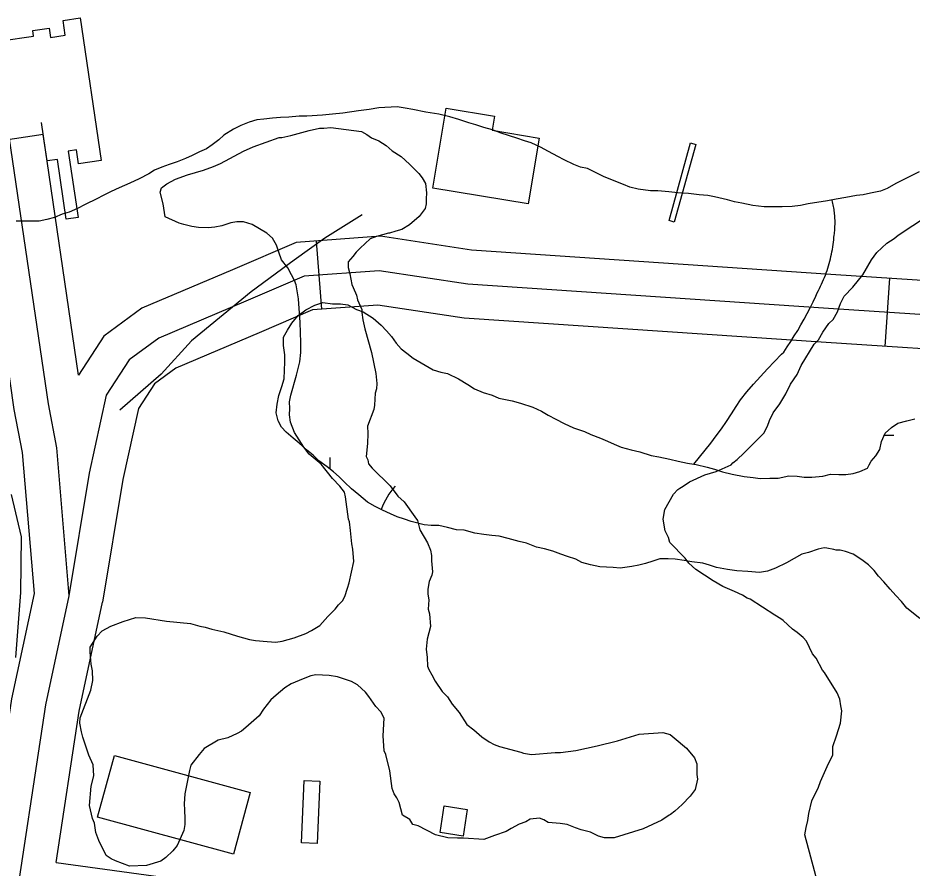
# Model space of a CAD drawing. Extents: x 3161514 to 3199414, y 831166 to 856601.
# Drawn here: x 3188636.6 to 3189028.5, y 849790.9 to 850163.6 of the extents above; entities that cross this region are included whole.
import ezdxf

# ---------------------------------------------------------------- set-up
doc = ezdxf.new("R2010")
doc.units = 0
for name, color, linetype in [('V-BLDG-OTLN', 7, 'Continuous'), ('V-CHAN-DOCK', 7, 'Continuous'), ('V-ROAD-CNTR', 7, 'Continuous'), ('V-SITE-VEGE', 7, 'Continuous'), ('V-TOPO-SHOR', 7, 'Continuous'), ('V-WETL-SWMP', 7, 'Continuous')]:
    doc.layers.add(name, color=color, linetype=linetype)

msp = doc.modelspace()

# ---------------------------------------------------------------- linework, layer by layer
at = {"layer": 'V-BLDG-OTLN'}
for points in [[(3188818.49, 850089.03), (3188824.34, 850124.04), (3188845.51, 850120.5), (3188844.48, 850114.35), (3188865.08, 850110.9), (3188860.25, 850082.05)], [(3188738.4, 849824.08), (3188731.01, 849796.93), (3188671.53, 849813.12), (3188678.92, 849840.27)], [(3188760.95, 849801.96), (3188762.06, 849829.32), (3188768.9, 849829.04), (3188767.79, 849801.69)], [(3188821.59, 849806.44), (3188823.43, 849818.11), (3188833.51, 849816.52), (3188831.67, 849804.85)]]:
    msp.add_lwpolyline(points, close=True, dxfattribs=at)
at = {"layer": 'V-CHAN-DOCK'}
for points in [[(3188657.78, 850075.33), (3188653.91, 850101.61), (3188649.43, 850100.95), (3188647.73, 850112.47), (3188627.25, 850109.45), (3188621.84, 850146.17), (3188630.15, 850147.4), (3188629.25, 850153.5), (3188643.43, 850155.58), (3188643.06, 850158.03), (3188650.24, 850159.08), (3188650.84, 850155.02), (3188657.37, 850155.99), (3188656.41, 850162.54), (3188663.84, 850163.64), (3188673.04, 850101.17), (3188663.11, 850099.71), (3188662.22, 850105.74), (3188658.66, 850105.21), (3188662.96, 850076.09), (3188657.78, 850075.33)], [(3188921.96, 850074.73), (3188931.39, 850108.8), (3188933.71, 850108.16), (3188924.27, 850074.09), (3188921.96, 850074.73)]]:
    msp.add_lwpolyline(points, dxfattribs=at)
at = {"layer": 'V-ROAD-CNTR'}
for p, q in [((3188769.73, 850035.86), (3188767.5, 850065.77)), ((3189016.7, 850019.55), (3189018.66, 850049.49))]:
    msp.add_line(p, q, dxfattribs=at)
for points in [[(3188632.1, 850115.61), (3188649.82, 849994.46), (3188653.56, 849975.11), (3188658.95, 849910.28), (3188648.69, 849862.41), (3188633.94, 849765.06), (3188643.04, 849739.57), (3188669.24, 849705.1), (3188693.47, 849676.44), (3188743.71, 849635), (3188808.09, 849585.76), (3188852.77, 849535.47), (3188859.45, 849513.33)], [(3188663.14, 850007.03), (3188646.94, 850117.78)], [(3188787.52, 850077.23), (3188771.11, 850067.12), (3188757.67, 850057.37), (3188738.84, 850043.5), (3188712.74, 850022.1), (3188699.31, 850007.39), (3188681.19, 849991.61)], [(3189068.56, 850046.21), (3188992.8, 850051.19), (3188835.36, 850061.81), (3188795.5, 850067.86), (3188758.52, 850065.1), (3188730.59, 850053.17), (3188690.86, 850036.36), (3188674.28, 850024.11), (3188663.14, 850007.03)], [(3189067.57, 850031.24), (3188991.8, 850036.22), (3188833.73, 850046.88), (3188794.92, 850052.77), (3188762.12, 850050.33), (3188736.46, 850039.36), (3188698.35, 850023.24), (3188685.37, 850013.65), (3188675.29, 849998.21), (3188667.87, 849963.99), (3188658.95, 849910.28)], [(3188623.63, 849797.16), (3188633.92, 849865.11), (3188643.82, 849911.25), (3188638.67, 849973.06), (3188635.02, 849991.95), (3188628.06, 850039.59)], [(3189066.59, 850016.27), (3188990.8, 850021.25), (3188832.1, 850031.96), (3188794.34, 850037.69), (3188765.72, 850035.56), (3188742.33, 850025.56), (3188705.83, 850010.12), (3188696.46, 850003.19), (3188689.37, 849992.33), (3188682.61, 849961.17), (3188673.69, 849907.48)], [(3188653.39, 849793.33), (3188775.95, 849776.5), (3189278.97, 849740.99), (3189310.98, 849740.82), (3189330.35, 849740.77), (3189350.57, 849744.81), (3189369.46, 849751.49), (3189385.63, 849764.65), (3189399.05, 849778.08), (3189407.12, 849790.46), (3189414.22, 849817.42), (3189434.33, 850015.42)], [(3188633.64, 849954.7), (3188638.07, 849936.11), (3188637.73, 849911.71), (3188635.48, 849883.14)], [(3188653.39, 849793.33), (3188663.45, 849859.71), (3188673.69, 849907.48)]]:
    msp.add_lwpolyline(points, dxfattribs=at)
at = {"layer": 'V-SITE-VEGE'}
for points in [[(3188701.07, 850076.37), (3188700.19, 850082.09), (3188698.9, 850087.18), (3188699.52, 850089.09), (3188701.84, 850090.8), (3188705.65, 850092.94), (3188710.94, 850094.88), (3188717.92, 850096.82), (3188722.36, 850098.54), (3188725.33, 850099.83), (3188735.47, 850105.19), (3188739.7, 850107.12), (3188751.13, 850111.22), (3188752.19, 850111.22), (3188756.21, 850112.09), (3188764.25, 850114.26), (3188768.7, 850115.34), (3188770.61, 850115.35), (3188773.79, 850115.58), (3188787.16, 850113.75), (3188789.5, 850112.49), (3188791.62, 850111.02), (3188794.81, 850109.77), (3188798, 850107.66), (3188800.56, 850105.34), (3188804.6, 850102.82), (3188808.23, 850099.46), (3188812.28, 850095.45), (3188813.77, 850093.55), (3188815.27, 850091.01), (3188815.72, 850086.98), (3188815.52, 850084.23), (3188815.53, 850082.11), (3188815.12, 850079.99), (3188812.39, 850076.58), (3188808.16, 850072.95), (3188804.79, 850070.81), (3188802.24, 850070.16), (3188799.49, 850069.3), (3188799.07, 850069.29), (3188793.78, 850067.78), (3188791.03, 850066.71), (3188786.6, 850062.65), (3188784.91, 850060.95), (3188783.44, 850059.03), (3188781.33, 850056.69), (3188781.34, 850054.14), (3188782, 850051.39), (3188782.87, 850046.73), (3188784.59, 850043.13), (3188785.02, 850042.08), (3188785.45, 850039.96), (3188787.39, 850035.73), (3188787.39, 850034.46), (3188787.83, 850031.28), (3188788.7, 850027.26), (3188791.52, 850016.88), (3188793.48, 850007.78), (3188793.93, 850003.33), (3188793.73, 850000.99), (3188793.1, 849999.08), (3188792.92, 849993.78), (3188792.51, 849991.87), (3188789.79, 849984.65), (3188790.02, 849981.47), (3188789.84, 849977.01), (3188789.23, 849971.28), (3188789.88, 849969.81), (3188790.31, 849968.11), (3188791.81, 849966.21), (3188799.69, 849958.41), (3188803.11, 849953.98), (3188805.88, 849951.45), (3188810.58, 849944.9), (3188811.65, 849943.21), (3188812.73, 849939.19), (3188816.16, 849933.48), (3188817.45, 849930.31), (3188817.89, 849927.98), (3188817.9, 849925.65), (3188818.35, 849920.78), (3188817.94, 849919.29), (3188816.9, 849916.53), (3188816.27, 849913.13), (3188816.29, 849911.01), (3188816.73, 849908.47), (3188816.33, 849904.44), (3188816.97, 849902.32), (3188817.43, 849896.81), (3188815.98, 849891.29), (3188815.58, 849886.84), (3188816.02, 849883.23), (3188816.04, 849879.42), (3188816.69, 849877.94), (3188817.97, 849875.61), (3188819.47, 849872.86), (3188822.46, 849868.22), (3188824.81, 849865.9), (3188826.95, 849862.73), (3188829.94, 849859.14), (3188833.36, 849853.86)], [(3188701.39, 849795.45), (3188699.28, 849793.95), (3188692.93, 849792.01), (3188685.51, 849791.75), (3188679.35, 849794.05), (3188677.43, 849794.89), (3188675.3, 849796.36), (3188672.09, 849802.91), (3188670.79, 849806.51), (3188670.14, 849810.54), (3188669.27, 849812.65), (3188667.97, 849818.37), (3188668.77, 849826.85), (3188669.81, 849831.31), (3188669.57, 849836.19), (3188667.64, 849840.42), (3188665.05, 849848.25), (3188664.4, 849850.57), (3188663.74, 849854.39), (3188663.94, 849856.72), (3188668.53, 849868.83), (3188669.36, 849873.08), (3188669.33, 849877.32), (3188668.68, 849880.28), (3188668.23, 849885.58), (3188668.21, 849887.7), (3188671.37, 849892.59), (3188673.48, 849894.94), (3188677.28, 849896.87), (3188682.78, 849899.02), (3188688.29, 849900.75), (3188692.52, 849900.56), (3188701.65, 849899.13), (3188712.26, 849898.13), (3188716.29, 849896.88), (3188718.63, 849896.46), (3188721.6, 849895.63), (3188726.91, 849894.39), (3188732.85, 849892.52), (3188738.16, 849891.06), (3188740.71, 849890.65), (3188745.8, 849890.26), (3188749.62, 849889.86), (3188752.38, 849890.3), (3188757.67, 849891.81), (3188762.74, 849893.75), (3188765.28, 849895.03), (3188768.87, 849897.17), (3188772.45, 849901.22), (3188775.62, 849904.42), (3188777.09, 849906.34), (3188778.78, 849908.04), (3188779.83, 849909.96), (3188781.08, 849913.57), (3188781.7, 849915.9), (3188783.77, 849925.24), (3188783.31, 849930.76), (3188782.88, 849933.09), (3188782.42, 849938.81), (3188781.97, 849942.62), (3188781.54, 849943.89), (3188780.21, 849953.64), (3188779.78, 849955.75), (3188777.65, 849958.29), (3188774.44, 849961.66), (3188769.53, 849967.99), (3188764.21, 849972.42), (3188761.86, 849975.37), (3188757.79, 849981.92), (3188756.07, 849986.36), (3188755.63, 849989.54), (3188755.83, 849992.3), (3188755.6, 849995.27), (3188756.22, 849998.24), (3188758.71, 850006.94), (3188760.16, 850012.89), (3188760.56, 850016.92), (3188760.54, 850021.37), (3188760.28, 850030.06), (3188759.58, 850040.45), (3188758.49, 850046.59), (3188757.84, 850048.49), (3188756.56, 850051.03), (3188754.84, 850053.99), (3188752.06, 850057.58), (3188750.99, 850060.96), (3188749.91, 850063.93), (3188748.2, 850067.1), (3188745.64, 850069.2), (3188739.26, 850072.98), (3188735.43, 850074.24), (3188732.47, 850074.22), (3188729.93, 850073.78), (3188725.9, 850072.48), (3188722.94, 850071.83), (3188719.97, 850071.6), (3188715.73, 850071.79), (3188712.76, 850072.2), (3188709.36, 850073.03), (3188707.24, 850073.65), (3188701.07, 850076.37)], [(3188981.42, 849805.51), (3188982.03, 849808.69), (3188982.86, 849811.66), (3188983.27, 849814.84), (3188984.51, 849820.37), (3188987.44, 849826.32), (3188988.28, 849828.87), (3188991.84, 849836.74), (3188993.73, 849840.35), (3188993.7, 849844.17), (3188995.37, 849848.84), (3188997.04, 849854.36), (3188997.64, 849859.87), (3188997.21, 849861.99), (3188996.77, 849864.96), (3188995.69, 849867.71), (3188990.13, 849876.58), (3188989.27, 849877.64), (3188986.49, 849882.92), (3188984.78, 849884.82), (3188982.21, 849890.32), (3188980.71, 849892.01), (3188978.16, 849894.11), (3188976.03, 849895.58), (3188971.98, 849899.38), (3188970.91, 849900.22), (3188968.36, 849901.69), (3188957.51, 849908.84), (3188956.23, 849909.26), (3188954.1, 849910.52), (3188950.7, 849912.19), (3188945.6, 849914.29), (3188941.35, 849916.8), (3188933.69, 849921.85), (3188930.7, 849924.59), (3188928.99, 849926.7), (3188922.38, 849933.66), (3188921.73, 849935.78), (3188920.23, 849938.74), (3188919.36, 849943.82), (3188920.18, 849948.07), (3188923.96, 849954.87), (3188925.86, 849956.79), (3188926.7, 849957.43), (3188928.18, 849958.29), (3188930.93, 849960.21), (3188937.69, 849963.22), (3188942.56, 849964.73), (3188949.12, 849967.73), (3188949.96, 849968.59), (3188951.86, 849970.08), (3188954.81, 849972.85), (3188962.4, 849980.32), (3188963.46, 849981.6), (3188965.14, 849984.58), (3188965.97, 849987.12), (3188967.65, 849990.52), (3188970.59, 849994.36), (3188973.11, 849998.83), (3188975.21, 850003.08), (3188978.15, 850007.33), (3188979.83, 850011.16), (3188985.5, 850020.52), (3188987.4, 850022.44), (3188989.29, 850025.84), (3188992.02, 850029.68), (3188993.92, 850031.38), (3188995.81, 850034.79), (3188997.06, 850038.4), (3188998.74, 850041.59), (3189002.53, 850045.64), (3189006.95, 850050.96), (3189010.73, 850057.56), (3189013.05, 850060.75), (3189017.48, 850064.8), (3189020.64, 850066.94), (3189022.33, 850068.43), (3189035.22, 850076.78)], [(3188833.36, 849853.86), (3188836.34, 849851.55), (3188839.96, 849848.39), (3188843.16, 849846.28), (3188845.28, 849845.03), (3188847.62, 849844.19), (3188856.96, 849841.7), (3188858.24, 849841.28), (3188861.63, 849840.66), (3188872.02, 849841.57), (3188874.35, 849841.58), (3188881.13, 849842.47), (3188890.45, 849844.43), (3188899.34, 849846.6), (3188908.86, 849849.62), (3188919.25, 849850.32), (3188922.44, 849849.49), (3188924.14, 849848.01), (3188929.68, 849843.38), (3188933.09, 849839.16), (3188934.17, 849836.62), (3188934.19, 849831.96), (3188934.42, 849829.84), (3188933.38, 849825.38), (3188931.28, 849822.4), (3188927.7, 849818.77), (3188924.53, 849815.79), (3188922.63, 849814.29), (3188922, 849814.08), (3188918.83, 849811.94), (3188910.58, 849808.08), (3188897.88, 849804.19), (3188893.64, 849804.16), (3188891.1, 849804.79), (3188887.48, 849806.67), (3188883.45, 849807.71), (3188880.9, 849808.54), (3188877.28, 849810.01), (3188874.31, 849810.42), (3188869.01, 849810.81), (3188867.1, 849812.07), (3188865.18, 849812.7), (3188861.16, 849812.25), (3188859.26, 849811.18), (3188856.29, 849810.1), (3188852.7, 849808.17), (3188850.59, 849806.89), (3188845.51, 849805.16), (3188840.85, 849803.44), (3188831.95, 849804.03), (3188829.19, 849804.01), (3188824.95, 849804.2), (3188819.64, 849805.44), (3188811.98, 849809.43), (3188809.65, 849810.05), (3188808.36, 849812.16), (3188805.17, 849814.05), (3188803.66, 849819.56), (3188802.59, 849821.67), (3188801.52, 849823.36), (3188800.65, 849825.69), (3188799.55, 849833.53), (3188797.81, 849840.73), (3188797.17, 849842.21), (3188796.71, 849848.78), (3188797.09, 849856.63), (3188795.59, 849859.37), (3188793.45, 849861.69), (3188790.46, 849866.13), (3188788.97, 849868.03), (3188785.35, 849871.19), (3188782.79, 849872.66), (3188776.63, 849874.74), (3188773.02, 849875.36), (3188767.09, 849875.54), (3188764.97, 849875.1), (3188761.58, 849873.81), (3188756.29, 849871.66), (3188753.55, 849869.95), (3188749.75, 849866.74), (3188747.43, 849864.61), (3188744.27, 849860.57), (3188742.38, 849857.59), (3188736.47, 849852.47), (3188734.57, 849850.97), (3188732.67, 849849.9), (3188728.65, 849847.97), (3188724.42, 849846.89), (3188718.29, 849843.25), (3188715.97, 849840.69), (3188712.4, 849836.01), (3188711.77, 849833.67), (3188709.71, 849823.48), (3188709.52, 849819.03), (3188709.54, 849816.48), (3188709.77, 849812.46), (3188709.79, 849809.91), (3188709.38, 849807.36), (3188706.45, 849800.78), (3188704.55, 849798.43), (3188701.39, 849795.45)], [(3189030.06, 849751.5), (3189025.61, 849750.63), (3189023.07, 849749.98), (3189019.68, 849749.75), (3189014.37, 849750.57), (3189010.33, 849752.67), (3189007.57, 849754.34), (3189005.65, 849755.82), (3188999.47, 849762.14), (3188995.84, 849766.15), (3188994.35, 849767.63), (3188992.85, 849770.16), (3188990.49, 849774.6), (3188989.2, 849777.35), (3188988.34, 849779.89), (3188981.42, 849805.51)]]:
    msp.add_lwpolyline(points, dxfattribs=at)
at = {"layer": 'V-TOPO-SHOR'}
for points in [[(3189031.59, 850096.16), (3189025.99, 850093.4), (3189021.35, 850090.97), (3189017.51, 850088.86), (3189014.63, 850087.72), (3189010.3, 850086.73), (3189007.1, 850086.07), (3189004.05, 850085.74), (3188999.4, 850084.91), (3188995.23, 850084.08), (3188991.38, 850083.42), (3188982.88, 850082.09), (3188979.52, 850081.43), (3188975.99, 850080.93), (3188971.5, 850080.74), (3188968.45, 850080.72), (3188963.63, 850080.85), (3188958.66, 850081.31), (3188953.83, 850082.4), (3188950.62, 850083.03), (3188947.57, 850083.81), (3188941.94, 850085.23), (3188938.89, 850085.69), (3188935.2, 850085.99), (3188930.54, 850086.6), (3188925.88, 850086.9), (3188921.87, 850087.36), (3188917.05, 850087.81), (3188913.84, 850087.8), (3188908.38, 850088.57), (3188904.85, 850089.35), (3188901.95, 850090.62), (3188893.59, 850093.94), (3188886.18, 850097.59), (3188883.13, 850098.21), (3188880.23, 850099.32), (3188876.05, 850101.38), (3188873.15, 850102.81), (3188869.13, 850105.04), (3188865.59, 850106.94), (3188861.57, 850108.84), (3188858.67, 850109.79), (3188855.29, 850110.9), (3188848.38, 850113.1), (3188844.52, 850114.53), (3188840.82, 850115.63), (3188837.29, 850116.73), (3188834.23, 850117.68), (3188829.89, 850119.1), (3188825.87, 850120.2), (3188821.05, 850121.46), (3188815.43, 850122.23), (3188809.65, 850123.48), (3188806.27, 850124.1), (3188802.74, 850124.56), (3188794.71, 850124.2), (3188790.55, 850123.53), (3188785.9, 850122.86), (3188779, 850121.86), (3188774.51, 850121.35), (3188770.02, 850121.01), (3188763.28, 850120.49), (3188759.91, 850120.47), (3188755.26, 850120.12), (3188751.73, 850119.94), (3188748.2, 850119.6), (3188744.35, 850119.26), (3188741.3, 850118.92), (3188737.94, 850117.94), (3188734.26, 850116.47), (3188731.06, 850114.85), (3188726.9, 850112.26), (3188724.66, 850110.16), (3188721.79, 850107.9), (3188719.23, 850106.28), (3188716.19, 850104.97), (3188712.99, 850103.35), (3188710.1, 850102.05), (3188706.42, 850100.59), (3188702.9, 850099.28), (3188699.69, 850098.14), (3188696.49, 850096.84), (3188693.93, 850095.22), (3188689.77, 850093.11), (3188685.61, 850091.16), (3188680.97, 850089.05), (3188677.45, 850087.58)], [(3188677.45, 850087.58), (3188673.92, 850085.8), (3188671.2, 850084.34), (3188666.08, 850081.74), (3188662.72, 850080.12), (3188659.04, 850078.49), (3188656, 850077.51), (3188652.64, 850076.05), (3188649.27, 850075.23), (3188645.9, 850074.57), (3188642.85, 850074.55), (3188638.84, 850074.53), (3188635.79, 850074.51)], [(3188932.87, 849968.02), (3188935.38, 849971.03), (3188937.84, 849974.09), (3188940.24, 849977.19), (3188942.59, 849980.33), (3188944.89, 849983.51), (3188947.12, 849986.73), (3188949.31, 849989.99), (3188951.43, 849993.29), (3188953.25, 849996.21), (3188956.11, 849999.67), (3188959.03, 850003.07), (3188962.01, 850006.43), (3188965.05, 850009.73), (3188968.14, 850012.98), (3188971.3, 850016.17), (3188972.2, 850017.06), (3188972.2, 850017.06), (3188973.79, 850019.41), (3188975.35, 850021.78), (3188976.86, 850024.18), (3188978.34, 850026.61), (3188979.77, 850029.06), (3188981.16, 850031.54), (3188982.5, 850034.04), (3188983.8, 850036.57), (3188985.06, 850039.11), (3188986.27, 850041.68), (3188986.92, 850043.12), (3188986.92, 850043.12), (3188987.43, 850044.06), (3188987.91, 850045.01), (3188988.38, 850045.97), (3188988.83, 850046.93), (3188989.27, 850047.9), (3188989.69, 850048.88), (3188990.09, 850049.86), (3188990.48, 850050.86), (3188990.85, 850051.86), (3188991.2, 850052.86), (3188991.53, 850053.87), (3188991.85, 850054.89), (3188992.14, 850055.91), (3188992.43, 850056.94), (3188992.69, 850057.96), (3188992.94, 850059), (3188993.16, 850060.04), (3188993.37, 850061.08), (3188993.57, 850062.13), (3188993.74, 850063.18), (3188993.89, 850064.23), (3188994.03, 850065.28), (3188994.15, 850066.34), (3188994.25, 850067.39), (3188994.32, 850068.31), (3188994.42, 850068.97), (3188994.49, 850069.64), (3188994.56, 850070.31), (3188994.62, 850070.98), (3188994.66, 850071.65), (3188994.69, 850072.32), (3188994.71, 850072.99), (3188994.72, 850073.66), (3188994.72, 850074.33), (3188994.7, 850075), (3188994.68, 850075.67), (3188994.64, 850076.34), (3188994.59, 850077.01), (3188994.53, 850077.68), (3188994.46, 850078.34), (3188994.37, 850079.01), (3188994.27, 850079.67), (3188994.17, 850080.33), (3188994.05, 850080.99), (3188993.92, 850081.64), (3188993.77, 850082.29), (3188993.62, 850082.94), (3188993.45, 850083.59), (3188993.41, 850083.77)]]:
    msp.add_lwpolyline(points, dxfattribs=at)
at = {"layer": 'V-WETL-SWMP'}
for p, q in [((3189016.35, 849980.66), (3189020.49, 849980.65)), ((3188773.39, 849965.77), (3188773.4, 849970.9))]:
    msp.add_line(p, q, dxfattribs=at)
for points in [[(3188987.29, 849930.66), (3188983.1, 849929.17), (3188980.18, 849928.52), (3188976.83, 849926.62), (3188973.49, 849924.71), (3188968.69, 849922.38), (3188965.13, 849921.1), (3188961.57, 849920.45), (3188956.54, 849920.84), (3188951.72, 849921.24), (3188947.53, 849921.84), (3188942.7, 849922.65), (3188939.76, 849923.68), (3188936.83, 849924.5), (3188932, 849925.11), (3188928.65, 849925.71), (3188924.66, 849926.32), (3188921.52, 849926.51), (3188917.96, 849926.49), (3188914.82, 849925.43), (3188911.68, 849924.36), (3188908.75, 849923.72), (3188905.62, 849923.07), (3188900.59, 849922.41), (3188897.45, 849922.61), (3188891.58, 849922.99), (3188887.59, 849923.81), (3188883.81, 849924.83), (3188881.08, 849926.29), (3188877.51, 849927.52), (3188874.57, 849928.55), (3188871.01, 849929.79), (3188867.44, 849930.82), (3188863.87, 849931.64), (3188859.46, 849933.29), (3188856.31, 849934.11), (3188851.49, 849935.34), (3188847.5, 849936.36), (3188844.36, 849936.76), (3188840.79, 849937.16), (3188836.81, 849937.77), (3188832.19, 849939), (3188828.84, 849939.19), (3188824.85, 849940.21), (3188821.08, 849941.03), (3188817.72, 849941.01), (3188814.58, 849941.42), (3188808.91, 849942.85), (3188805.97, 849943.88), (3188802.83, 849944.91), (3188799.88, 849946.15), (3188796.31, 849947.81), (3188793.16, 849949.46), (3188789.8, 849951.33), (3188786.01, 849954.45), (3188782.85, 849957.16), (3188779.69, 849960.08), (3188777.37, 849962.37), (3188774.85, 849964.66), (3188772.11, 849966.74), (3188768.53, 849969.44), (3188766, 849971.94), (3188763.06, 849974.23), (3188759.9, 849977.14), (3188757.16, 849979.43), (3188754.22, 849981.93), (3188752.11, 849984.22), (3188750.63, 849986.94), (3188749.77, 849990.5), (3188750.17, 849994.27), (3188750.98, 849998.05), (3188752.22, 850002.03), (3188753.25, 850005.39), (3188753.43, 850009.17), (3188753.62, 850012.73), (3188753.6, 850015.87), (3188752.95, 850020.06), (3188752.93, 850023.62), (3188754.8, 850026.77), (3188756.67, 850029.72), (3188759.38, 850033.08), (3188762.71, 850035.62), (3188766.68, 850037.73), (3188770.24, 850038.8), (3188774.43, 850038.2), (3188777.99, 850038.22), (3188781.14, 850037.82), (3188784.92, 850035.74), (3188787.86, 850034.71), (3188792.28, 850032.01), (3188795.86, 850028.89), (3188798.18, 850026.39), (3188800.28, 850023.89), (3188802.4, 850020.96), (3188804.5, 850018.46), (3188807.03, 850016.59), (3188809.77, 850014.51), (3188818.6, 850009.32)], [(3188818.6, 850009.32), (3188821.95, 850008.3), (3188824.89, 850007.68), (3188829.72, 850005.41), (3188833.72, 850002.91), (3188836.66, 850001.04), (3188840.44, 849999.39), (3188844.43, 849998.16), (3188847.37, 849996.91), (3188853.24, 849995.69), (3188856.81, 849994.66), (3188862.27, 849993.02), (3188866.05, 849991.15), (3188868.99, 849989.49), (3188872.35, 849987.63), (3188875.93, 849985.76), (3188880.13, 849983.9), (3188884.96, 849982.25), (3188887.69, 849981.01), (3188891.89, 849979.36), (3188895.04, 849978.12), (3188897.98, 849976.67), (3188900.92, 849975.43), (3188905.33, 849974.19), (3188909.1, 849973.38), (3188914.14, 849971.73), (3188917.5, 849971.12), (3188922.32, 849970.1), (3188925.89, 849969.28), (3188930.08, 849968.47), (3188932.87, 849968.02), (3188933.86, 849967.86), (3188938.68, 849966.63), (3188941.83, 849965.81), (3188945.4, 849964.57), (3188949.6, 849963.55), (3188954.84, 849962.53), (3188958.82, 849962.13), (3188961.97, 849961.73), (3188966.16, 849961.76), (3188969.72, 849961.78), (3188974.53, 849962.85), (3188978.1, 849962.66), (3188981.24, 849962.26), (3188984.59, 849962.28), (3188989.41, 849962.72), (3188992.76, 849963.58), (3188996.32, 849963.39), (3188999.46, 849963.41), (3189002.6, 849963.85), (3189005.53, 849964.7), (3189008.88, 849966.19), (3189009.71, 849967.66), (3189010.54, 849969.34), (3189012.62, 849971.66), (3189014.28, 849974.39), (3189015.1, 849977.96), (3189016.75, 849981.53), (3189019.46, 849984.06), (3189022.18, 849985.96), (3189026.15, 849987.03), (3189029.71, 849987.89)], [(3189031.88, 849900.32), (3189026.19, 849904.89), (3189023.87, 849907.82), (3189021.34, 849910.32), (3189018.81, 849913.23), (3189016.07, 849916.36), (3189013.75, 849918.86), (3189011.85, 849921.37), (3189009.33, 849923.87), (3189007.01, 849925.53), (3189005.54, 849926.57), (3189002.59, 849928.44), (3188999.23, 849929.68), (3188996.93, 849930.29), (3188995.25, 849930.28), (3188994.2, 849930.48), (3188991.06, 849931.1), (3188990.01, 849931.3), (3188987.29, 849930.66)]]:
    msp.add_lwpolyline(points, dxfattribs=at)
msp.add_arc((3188828.55, 849935.22), 35.25, 139.0699, 158.5553, dxfattribs=at)

doc.saveas('drawing.dxf')
